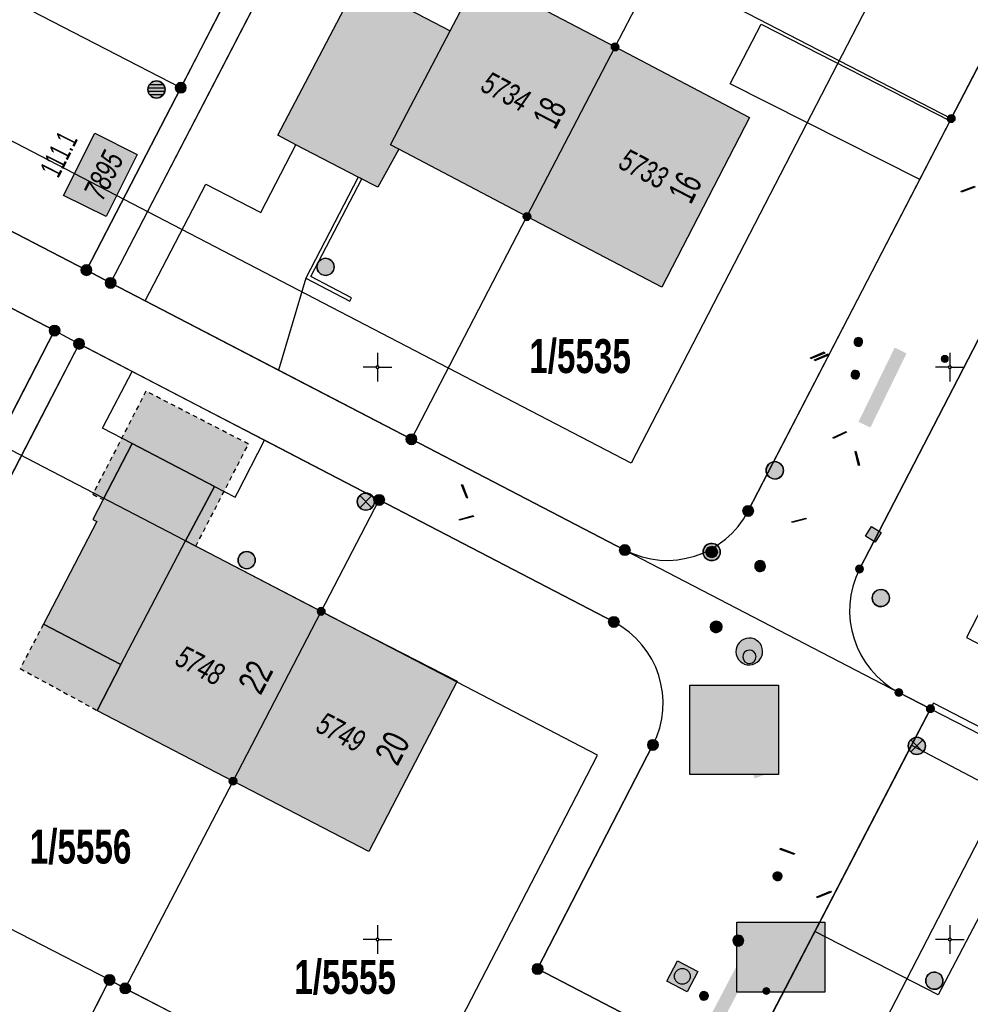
# Model space of a CAD drawing. Header units: metres. Extents: x 2695560 to 2696939, y 1260491 to 1262050.
# Tile 734 of 1005: x 2696535 to 2696577, y 1260997 to 1261040. Entities that reach past the tile are written whole.
import ezdxf

# ---------------------------------------------------------------- set-up
doc = ezdxf.new("R2010")
doc.units = ezdxf.units.M
doc.linetypes.add('AUSGEZOGEN', pattern=[0])
doc.linetypes.add('VERDECKT2_S2', pattern=[0.36, 0.2, -0.16])
for name, color, linetype in [('XR$1$AV_Flächen (EO)', 7, 'AUSGEZOGEN'), ('XR$1$AV_Gebäudeflächen (BB)', 7, 'AUSGEZOGEN'), ('XR$1$AV_Gebäudeflächen (EO)', 7, 'AUSGEZOGEN'), ('XR$1$AV_Grenzpunkte', 7, 'AUSGEZOGEN'), ('XR$1$AV_Grundstück-Nr.', 7, 'AUSGEZOGEN'), ('XR$1$AV_Haus-Nr.', 7, 'AUSGEZOGEN'), ('XR$1$AV_Koordinatennetzpunkte', 7, 'AUSGEZOGEN'), ('XR$1$AV_Linien (BB)', 7, 'AUSGEZOGEN'), ('XR$1$AV_Linien (EO)', 7, 'AUSGEZOGEN'), ('XR$1$AV_Versicherung-Nr.', 7, 'AUSGEZOGEN'), ('XR$1$AW_LK_Schachtdeckel', 24, 'AUSGEZOGEN'), ('XR$1$AW_LK_Zwischenpunkt', 24, 'AUSGEZOGEN'), ('XR$1$EW_LK_Knoten', 1, 'AUSGEZOGEN'), ('XR$1$FM_LK_SW_TRASSEKNOTEN', 94, 'AUSGEZOGEN'), ('XR$1$GA_LK_Absperrarmatur', 32, 'AUSGEZOGEN'), ('XR$1$GA_LK_Rohrleitungsteil', 32, 'AUSGEZOGEN'), ('XR$1$GA_LK_Siphon', 32, 'AUSGEZOGEN'), ('XR$1$Liegenschaftsgrenzen', 7, 'AUSGEZOGEN'), ('XR$1$PFAV', 255, 'AUSGEZOGEN'), ('XR$1$PFAW', 255, 'AUSGEZOGEN'), ('XR$1$PFEW', 255, 'AUSGEZOGEN'), ('XR$1$PFGA', 255, 'AUSGEZOGEN'), ('XR$1$PFWA', 255, 'AUSGEZOGEN'), ('XR$1$PFWFM', 255, 'AUSGEZOGEN'), ('XR$1$RAEW', 8, 'AUSGEZOGEN'), ('XR$1$RP_Abstandslinie', 7, 'AUSGEZOGEN'), ('XR$1$WA_LK_Absperrarmatur', 171, 'AUSGEZOGEN'), ('XR$1$WA_LK_Hydrant', 171, 'AUSGEZOGEN'), ('XR$1$WA_LK_Rohrleitungsteil', 171, 'AUSGEZOGEN')]:
    doc.layers.add(name, color=color, linetype=linetype)
doc.styles.add('ARIAL', font='arial.ttf')

# ---------------------------------------------------------------- blocks, each defined once
blk = doc.blocks.new('COMPLEXOBJECT_212')
at = {"layer": 'XR$1$AV_Linien (BB)', "color": 7, "linetype": 'AUSGEZOGEN', "transparency": 33554687}
blk.add_line((6571.05, 11016.18), (6577.824, 11029.282), dxfattribs=at)
blk.add_arc((6574.669, 11014.365), 4.048, 153.3684, 242.0284, dxfattribs=at)
blk = doc.blocks.new('COMPLEXOBJECT_621')
at = {"layer": 'XR$1$AV_Linien (BB)', "color": 7, "linetype": 'AUSGEZOGEN', "transparency": 33554687}
for points in [[(6560.32, 11013.87), (6550.07, 11019.2), (6545.056, 11021.808)], [(6556.82, 10988.65), (6560.96, 10996.65), (6556.99, 10998.71), (6562.03, 11008.5)]]:
    blk.add_lwpolyline(points, dxfattribs=at)
blk.add_arc((6558.469, 11010.323), 4.001, 332.89, 62.4366, dxfattribs=at)
blk = doc.blocks.new('COMPLEXOBJECT_732')
at = {"layer": 'XR$1$AV_Linien (BB)', "color": 7, "linetype": 'AUSGEZOGEN', "transparency": 33554687}
blk.add_line((6566.19, 11018.72), (6573.686, 11033.206), dxfattribs=at)
blk.add_arc((6562.64, 11020.561), 3.999, 242.6135, 332.5902, dxfattribs=at)
blk = doc.blocks.new('COMPLEXOBJECT_1255')
at = {"layer": 'XR$1$Liegenschaftsgrenzen', "color": 7, "linetype": 'AUSGEZOGEN', "transparency": 33554687}
blk.add_line((6550.07, 11019.2), (6560.32, 11013.87), dxfattribs=at)
blk.add_lwpolyline([(6562.03, 11008.5), (6556.99, 10998.71), (6560.96, 10996.65), (6556.82, 10988.65)], dxfattribs=at)
blk.add_arc((6558.469, 11010.323), 4.001, 332.89, 62.4366, dxfattribs=at)
blk = doc.blocks.new('COMPLEXOBJECT_1278')
at = {"layer": 'XR$1$Liegenschaftsgrenzen', "color": 7, "linetype": 'AUSGEZOGEN', "transparency": 33554687}
blk.add_line((6575.06, 11035.86), (6566.19, 11018.72), dxfattribs=at)
blk.add_arc((6562.64, 11020.561), 3.999, 242.6135, 332.5902, dxfattribs=at)
blk = doc.blocks.new('COMPLEXOBJECT_1397')
at = {"layer": 'XR$1$Liegenschaftsgrenzen', "color": 7, "linetype": 'AUSGEZOGEN', "transparency": 33554687}
blk.add_line((6578.49, 11030.57), (6571.05, 11016.18), dxfattribs=at)
blk.add_arc((6574.669, 11014.365), 4.048, 153.3684, 242.0284, dxfattribs=at)
blk = doc.blocks.new('BAV15')
at = {"layer": 'XR$1$PFAV', "transparency": 33554687}
blk.add_hatch(color=7, dxfattribs=at).paths.add_polyline_path([(0.5, 0), (0.49, 0.101), (0.459, 0.197), (0.41, 0.286), (0.344, 0.362), (0.264, 0.424), (0.174, 0.469), (0.076, 0.494), (-0.025, 0.499), (-0.125, 0.484), (-0.22, 0.449), (-0.306, 0.395), (-0.379, 0.326), (-0.437, 0.243), (-0.477, 0.15), (-0.497, 0.051), (-0.497, -0.051), (-0.477, -0.15), (-0.437, -0.243), (-0.379, -0.326), (-0.306, -0.395), (-0.22, -0.449), (-0.125, -0.484), (-0.025, -0.499), (0.076, -0.494), (0.174, -0.469), (0.264, -0.424), (0.344, -0.362), (0.41, -0.286), (0.459, -0.197), (0.49, -0.101)])
at = {"color": 7, "transparency": 33554687}
for start, end in [(90, 270), (270, 90)]:
    blk.add_arc((0, 0), 0.5, start, end, dxfattribs=at)
at = {"layer": 'XR$1$PFAV', "transparency": 33554687}
blk.add_circle((0, 0), 0.5, dxfattribs=at)
blk = doc.blocks.new('BAV2041')
at = {"color": 7, "transparency": 33554687}
for p, q in [((0, 0.5), (0, 0.05)), ((-0.05, 0), (-0.5, 0)), ((0.05, 0), (0.5, 0)), ((0, -0.05), (0, -0.5))]:
    blk.add_line(p, q, dxfattribs=at)
blk.add_circle((0, 0), 0.05, dxfattribs=at)
for start, end in [(90, 270), (270, 90)]:
    blk.add_arc((0, 0), 0.05, start, end, dxfattribs=at)
blk = doc.blocks.new('BAW2092')
at = {"true_color": 0x000000, "transparency": 33554687}
blk.add_hatch(color=18, dxfattribs=at).paths.add_polyline_path([(-0.03, 0.5), (-0.03, -0.5), (0.03, -0.5), (0.03, 0.5)])
at = {"transparency": 33554687}
blk.add_lwpolyline([(-0.03, 0.5), (0.03, 0.5), (0.03, -0.5), (-0.03, -0.5), (-0.03, 0.5)], close=True, dxfattribs=at)
blk = doc.blocks.new('BAW2087')
at = {"lineweight": 25, "true_color": 0x000000, "transparency": 33554687}
h = blk.add_hatch(color=18, dxfattribs=at)
h.paths.add_polyline_path([(-0.5, 0.5), (-0.5, -0.5), (0.5, -0.5), (0.5, 0.5)])
h.paths.add_polyline_path([(0.337, -0.069), (0.316, -0.136), (0.282, -0.196), (0.237, -0.249), (0.182, -0.292), (0.119, -0.322), (0.052, -0.34), (-0.017, -0.343), (-0.086, -0.333), (-0.151, -0.309), (-0.21, -0.272), (-0.261, -0.224), (-0.301, -0.167), (-0.328, -0.103), (-0.342, -0.035), (-0.342, 0.035), (-0.328, 0.103), (-0.301, 0.167), (-0.261, 0.224), (-0.21, 0.272), (-0.151, 0.309), (-0.086, 0.333), (-0.017, 0.343), (0.052, 0.34), (0.119, 0.322), (0.182, 0.292), (0.237, 0.249), (0.282, 0.196), (0.316, 0.136), (0.337, 0.069), (0.344, 0)], flags=16)
at = {"layer": 'XR$1$PFAW', "lineweight": 25, "transparency": 33554687}
blk.add_hatch(color=7, dxfattribs=at).paths.add_polyline_path([(0.344, 0), (0.337, 0.069), (0.316, 0.136), (0.282, 0.196), (0.237, 0.249), (0.182, 0.292), (0.119, 0.322), (0.052, 0.34), (-0.017, 0.343), (-0.086, 0.333), (-0.151, 0.309), (-0.21, 0.272), (-0.261, 0.224), (-0.301, 0.167), (-0.328, 0.103), (-0.342, 0.035), (-0.342, -0.035), (-0.328, -0.103), (-0.301, -0.167), (-0.261, -0.224), (-0.21, -0.272), (-0.151, -0.309), (-0.086, -0.333), (-0.017, -0.343), (0.052, -0.34), (0.119, -0.322), (0.182, -0.292), (0.237, -0.249), (0.282, -0.196), (0.316, -0.136), (0.337, -0.069)])
at = {"lineweight": 25, "transparency": 33554687}
for p, q in [((-0.5, 0.5, 0.993), (0.5, 0.5, 0.993)), ((-0.5, -0.5, 0.993), (-0.5, 0.5, 0.993)), ((0.5, 0.5, 0.993), (0.5, -0.5, 0.993)), ((0.5, -0.5, 0.993), (-0.5, -0.5, 0.993))]:
    blk.add_line(p, q, dxfattribs=at)
blk.add_circle((0, 0), 0.344, dxfattribs=at)
at = {"layer": 'XR$1$PFAW', "lineweight": 25, "transparency": 33554687}
blk.add_line((-0.5, 0.5), (0.5, 0.5), dxfattribs=at)
at = {"layer": 'XR$1$PFAW', "color": 31, "lineweight": 25, "transparency": 33554687}
for p, q in [((-0.5, -0.5), (-0.5, 0.5)), ((0.5, 0.5), (0.5, -0.5)), ((0.5, -0.5), (-0.5, -0.5))]:
    blk.add_line(p, q, dxfattribs=at)
at = {"layer": 'XR$1$PFAW', "lineweight": 25, "transparency": 33554687}
blk.add_circle((0, 0), 0.344, dxfattribs=at)
blk = doc.blocks.new('BAW2082')
at = {"layer": 'XR$1$PFAW', "transparency": 33554687}
blk.add_hatch(color=7, dxfattribs=at).paths.add_polyline_path([(0.509, -0.003), (0.499, 0.098), (0.469, 0.194), (0.42, 0.283), (0.354, 0.359), (0.274, 0.421), (0.183, 0.466), (0.085, 0.491), (-0.016, 0.496), (-0.116, 0.481), (-0.211, 0.446), (-0.297, 0.392), (-0.37, 0.323), (-0.428, 0.24), (-0.468, 0.147), (-0.488, 0.047), (-0.488, -0.054), (-0.468, -0.153), (-0.428, -0.246), (-0.37, -0.329), (-0.297, -0.398), (-0.211, -0.452), (-0.116, -0.487), (-0.016, -0.502), (0.085, -0.497), (0.183, -0.472), (0.274, -0.427), (0.354, -0.366), (0.42, -0.289), (0.469, -0.2), (0.499, -0.104)])
at = {"transparency": 33554687}
for start, end in [(91.19481, 268.80519), (268.80519, 91.19481)]:
    blk.add_arc((0.01, 0), 0.5, start, end, dxfattribs=at)
at = {"layer": 'XR$1$PFAW', "transparency": 33554687}
blk.add_circle((0.009, -0.003), 0.5, dxfattribs=at)
blk = doc.blocks.new('BAW2089')
at = {"layer": 'XR$1$PFAW', "transparency": 33554687}
blk.add_hatch(color=7, dxfattribs=at).paths.add_polyline_path([(-0.5, 0.5), (-0.5, -0.5), (0.5, -0.5), (0.5, 0.5)])
at = {"transparency": 33554687}
blk.add_lwpolyline([(-0.5, 0.5), (0.5, 0.5), (0.5, -0.5), (-0.5, -0.5), (-0.5, 0.5)], close=True, dxfattribs=at)
at = {"layer": 'XR$1$PFAW', "transparency": 33554687}
blk.add_lwpolyline([(-0.5, 0.5), (0.5, 0.5), (0.5, -0.5), (-0.5, -0.5), (-0.5, 0.5)], close=True, dxfattribs=at)
blk = doc.blocks.new('BAW2088')
at = {"layer": 'XR$1$PFAW', "transparency": 33554687}
blk.add_hatch(color=253, dxfattribs=at).paths.add_polyline_path([(0.51, 0), (0.5, 0.101), (0.47, 0.197), (0.421, 0.286), (0.355, 0.362), (0.275, 0.424), (0.184, 0.469), (0.086, 0.494), (-0.015, 0.499), (-0.115, 0.484), (-0.21, 0.449), (-0.296, 0.395), (-0.369, 0.326), (-0.427, 0.243), (-0.467, 0.15), (-0.487, 0.051), (-0.487, -0.051), (-0.467, -0.15), (-0.427, -0.243), (-0.369, -0.326), (-0.296, -0.395), (-0.21, -0.449), (-0.115, -0.484), (-0.015, -0.499), (0.086, -0.494), (0.184, -0.469), (0.275, -0.424), (0.355, -0.362), (0.421, -0.286), (0.47, -0.197), (0.5, -0.101)])
at = {"transparency": 33554687}
for start, end in [(91.1948, 268.8052), (268.8052, 91.1948)]:
    blk.add_arc((0.01, 0), 0.5, start, end, dxfattribs=at)
at = {"layer": 'XR$1$PFAW', "transparency": 33554687}
blk.add_circle((0.01, 0), 0.5, dxfattribs=at)
blk = doc.blocks.new('BAW2084')
at = {"layer": 'XR$1$PFAW', "transparency": 33554687}
h = blk.add_hatch(color=7, dxfattribs=at)
h.paths.add_polyline_path([(0.237, 0.6), (0.176, 0.597), (0.116, 0.588), (0.057, 0.572), (0, 0.551), (-0.054, 0.525), (-0.106, 0.492), (-0.154, 0.455), (-0.198, 0.413), (-0.238, 0.367), (-0.272, 0.317), (-0.302, 0.264), (-0.326, 0.208), (-0.344, 0.15), (-0.356, 0.091), (-0.363, 0.03), (-0.363, -0.03), (-0.356, -0.091), (-0.344, -0.15), (-0.326, -0.208), (-0.302, -0.264), (-0.272, -0.317), (-0.238, -0.367), (-0.198, -0.413), (-0.154, -0.455), (-0.106, -0.492), (-0.054, -0.525), (0, -0.551), (0.057, -0.572), (0.116, -0.588), (0.176, -0.597), (0.237, -0.6), (0.297, -0.597), (0.357, -0.588), (0.416, -0.572), (0.473, -0.551), (0.528, -0.525), (0.579, -0.492), (0.628, -0.455), (0.672, -0.413), (0.711, -0.367), (0.746, -0.317), (0.775, -0.264), (0.799, -0.208), (0.818, -0.15), (0.83, -0.091), (0.836, -0.03), (0.836, 0.03), (0.83, 0.091), (0.818, 0.15), (0.799, 0.208), (0.775, 0.264), (0.746, 0.317), (0.711, 0.367), (0.672, 0.413), (0.628, 0.455), (0.579, 0.492), (0.528, 0.525), (0.473, 0.551), (0.416, 0.572), (0.357, 0.588), (0.297, 0.597)])
h.paths.add_polyline_path([(0.03, -0.298), (0, -0.3), (-0.03, -0.298), (-0.06, -0.294), (-0.09, -0.286), (-0.118, -0.276), (-0.146, -0.262), (-0.171, -0.246), (-0.195, -0.228), (-0.217, -0.207), (-0.237, -0.184), (-0.255, -0.159), (-0.269, -0.132), (-0.281, -0.104), (-0.29, -0.075), (-0.297, -0.045), (-0.3, -0.015), (-0.3, 0.015), (-0.297, 0.045), (-0.29, 0.075), (-0.281, 0.104), (-0.269, 0.132), (-0.255, 0.159), (-0.237, 0.184), (-0.217, 0.207), (-0.195, 0.228), (-0.171, 0.246), (-0.146, 0.262), (-0.118, 0.276), (-0.09, 0.286), (-0.06, 0.294), (-0.03, 0.298), (0, 0.3), (0.03, 0.298), (0.06, 0.294), (0.09, 0.286), (0.118, 0.276), (0.146, 0.262), (0.171, 0.246), (0.195, 0.228), (0.217, 0.207), (0.237, 0.184), (0.255, 0.159), (0.269, 0.132), (0.281, 0.104), (0.29, 0.075), (0.297, 0.045), (0.3, 0.015), (0.3, -0.015), (0.297, -0.045), (0.29, -0.075), (0.281, -0.104), (0.269, -0.132), (0.255, -0.159), (0.237, -0.184), (0.217, -0.207), (0.195, -0.228), (0.171, -0.246), (0.146, -0.262), (0.118, -0.276), (0.09, -0.286), (0.06, -0.294)], flags=16)
blk.add_hatch(color=7, dxfattribs=at).paths.add_polyline_path([(0, 0.3), (-0.03, 0.298), (-0.06, 0.294), (-0.09, 0.286), (-0.118, 0.276), (-0.146, 0.262), (-0.171, 0.246), (-0.195, 0.228), (-0.217, 0.207), (-0.237, 0.184), (-0.255, 0.159), (-0.269, 0.132), (-0.281, 0.104), (-0.29, 0.075), (-0.297, 0.045), (-0.3, 0.015), (-0.3, -0.015), (-0.297, -0.045), (-0.29, -0.075), (-0.281, -0.104), (-0.269, -0.132), (-0.255, -0.159), (-0.237, -0.184), (-0.217, -0.207), (-0.195, -0.228), (-0.171, -0.246), (-0.146, -0.262), (-0.118, -0.276), (-0.09, -0.286), (-0.06, -0.294), (-0.03, -0.298), (0, -0.3), (0.03, -0.298), (0.06, -0.294), (0.09, -0.286), (0.118, -0.276), (0.146, -0.262), (0.171, -0.246), (0.195, -0.228), (0.217, -0.207), (0.237, -0.184), (0.255, -0.159), (0.269, -0.132), (0.281, -0.104), (0.29, -0.075), (0.297, -0.045), (0.3, -0.015), (0.3, 0.015), (0.297, 0.045), (0.29, 0.075), (0.281, 0.104), (0.269, 0.132), (0.255, 0.159), (0.237, 0.184), (0.217, 0.207), (0.195, 0.228), (0.171, 0.246), (0.146, 0.262), (0.118, 0.276), (0.09, 0.286), (0.06, 0.294), (0.03, 0.298)])
at = {"transparency": 33554687}
for centre, radius, start, end in [((0.237, 0), 0.6, 90, 270), ((0.237, 0), 0.6, 270, 90), ((0, 0), 0.3, 90, 270), ((0, 0), 0.3, 270, 90)]:
    blk.add_arc(centre, radius, start, end, dxfattribs=at)
blk = doc.blocks.new('BWA2013')
at = {"true_color": 0x000000, "transparency": 33554687}
blk.add_hatch(color=18, dxfattribs=at).paths.add_polyline_path([(-0.291, -0.409), (0.352, 0.357), (0.291, 0.409), (-0.352, -0.357)])
at = {"transparency": 33554687}
blk.add_lwpolyline([(-0.291, -0.409), (-0.352, -0.357), (0.291, 0.409), (0.352, 0.357), (-0.291, -0.409)], close=True, dxfattribs=at)
blk = doc.blocks.new('BWA2009')
at = {"true_color": 0x000000, "transparency": 33554687}
blk.add_hatch(color=18, dxfattribs=at).paths.add_polyline_path([(0.333, 0), (0.327, 0.067), (0.306, 0.131), (0.274, 0.19), (0.23, 0.242), (0.176, 0.283), (0.116, 0.313), (0.05, 0.329), (-0.017, 0.333), (-0.084, 0.323), (-0.147, 0.299), (-0.204, 0.264), (-0.253, 0.217), (-0.291, 0.162), (-0.318, 0.1), (-0.332, 0.034), (-0.332, -0.034), (-0.318, -0.1), (-0.291, -0.162), (-0.253, -0.217), (-0.204, -0.264), (-0.147, -0.299), (-0.084, -0.323), (-0.017, -0.333), (0.05, -0.329), (0.116, -0.313), (0.176, -0.283), (0.23, -0.242), (0.274, -0.19), (0.306, -0.131), (0.327, -0.067)])
at = {"layer": 'XR$1$PFWA', "transparency": 33554687}
blk.add_hatch(color=7, dxfattribs=at).paths.add_polyline_path([(0.5, 0), (0.49, 0.101), (0.459, 0.197), (0.41, 0.286), (0.344, 0.362), (0.264, 0.424), (0.174, 0.469), (0.076, 0.494), (-0.025, 0.499), (-0.125, 0.484), (-0.22, 0.449), (-0.306, 0.395), (-0.379, 0.326), (-0.437, 0.243), (-0.477, 0.15), (-0.497, 0.051), (-0.497, -0.051), (-0.477, -0.15), (-0.437, -0.243), (-0.379, -0.326), (-0.306, -0.395), (-0.22, -0.449), (-0.125, -0.484), (-0.025, -0.499), (0.076, -0.494), (0.174, -0.469), (0.264, -0.424), (0.344, -0.362), (0.41, -0.286), (0.459, -0.197), (0.49, -0.101)])
at = {"transparency": 33554687}
blk.add_circle((0, 0), 0.333, dxfattribs=at)
for start, end in [(90, 180), (180, 270), (0, 90), (270, 0)]:
    blk.add_arc((0, 0), 0.5, start, end, dxfattribs=at)
at = {"layer": 'XR$1$PFWA', "transparency": 33554687}
blk.add_circle((0, 0), 0.5, dxfattribs=at)
blk = doc.blocks.new('BWA965')
at = {"layer": 'XR$1$PFWA', "transparency": 33554687}
blk.add_hatch(color=7, dxfattribs=at).paths.add_polyline_path([(0, 0.5), (-0.051, 0.497), (-0.101, 0.49), (-0.15, 0.477), (-0.197, 0.459), (-0.243, 0.437), (-0.286, 0.41), (-0.326, 0.379), (-0.362, 0.344), (-0.395, 0.306), (-0.424, 0.264), (-0.449, 0.22), (-0.469, 0.174), (-0.484, 0.125), (-0.494, 0.076), (-0.499, 0.025), (-0.499, -0.025), (-0.494, -0.076), (-0.484, -0.125), (-0.469, -0.174), (-0.449, -0.22), (-0.424, -0.264), (-0.395, -0.306), (-0.362, -0.344), (-0.326, -0.379), (-0.286, -0.41), (-0.243, -0.437), (-0.197, -0.459), (-0.15, -0.477), (-0.101, -0.49), (-0.051, -0.497), (0, -0.5), (0.051, -0.497), (0.101, -0.49), (0.15, -0.477), (0.197, -0.459), (0.243, -0.437), (0.286, -0.41), (0.326, -0.379), (0.362, -0.344), (0.395, -0.306), (0.424, -0.264), (0.449, -0.22), (0.469, -0.174), (0.484, -0.125), (0.494, -0.076), (0.499, -0.025), (0.499, 0.025), (0.494, 0.076), (0.484, 0.125), (0.469, 0.174), (0.449, 0.22), (0.424, 0.264), (0.395, 0.306), (0.362, 0.344), (0.326, 0.379), (0.286, 0.41), (0.243, 0.437), (0.197, 0.459), (0.15, 0.477), (0.101, 0.49), (0.051, 0.497)])
at = {"transparency": 33554687}
blk.add_line((0, 0.5), (0, -0.5), dxfattribs=at)
for start, end in [(90, 270), (270, 90)]:
    blk.add_arc((0, 0), 0.5, start, end, dxfattribs=at)
blk = doc.blocks.new('BWA2012')
at = {"layer": 'XR$1$PFWA', "transparency": 33554687}
blk.add_hatch(color=7, dxfattribs=at).paths.add_polyline_path([(0.5, 0), (0.49, 0.1), (0.46, 0.2), (0.41, 0.29), (0.34, 0.36), (0.26, 0.42), (0.17, 0.47), (0.08, 0.49), (-0.03, 0.5), (-0.13, 0.48), (-0.22, 0.45), (-0.31, 0.4), (-0.38, 0.33), (-0.44, 0.24), (-0.48, 0.15), (-0.5, 0.05), (-0.5, -0.05), (-0.48, -0.15), (-0.44, -0.24), (-0.38, -0.33), (-0.31, -0.4), (-0.22, -0.45), (-0.13, -0.48), (-0.03, -0.5), (0.08, -0.49), (0.17, -0.47), (0.26, -0.42), (0.34, -0.36), (0.41, -0.29), (0.46, -0.2), (0.49, -0.1)])
at = {"transparency": 33554687}
blk.add_line((0.35, 0.35), (-0.35, -0.35), dxfattribs=at)
for start, end in [(45, 225), (225, 45)]:
    blk.add_arc((0, 0), 0.5, start, end, dxfattribs=at)
at = {"layer": 'XR$1$PFWA', "transparency": 33554687}
blk.add_circle((0, 0), 0.5, dxfattribs=at)
blk = doc.blocks.new('BGA2013')
at = {"transparency": 33554687}
blk.add_hatch(color=36, dxfattribs=at).paths.add_polyline_path([(-0.291, -0.409), (0.352, 0.357), (0.291, 0.409), (-0.352, -0.357)])
at = {"color": 32, "transparency": 33554687}
blk.add_lwpolyline([(-0.291, -0.409), (-0.352, -0.357), (0.291, 0.409), (0.352, 0.357), (-0.291, -0.409)], close=True, dxfattribs=at)
blk = doc.blocks.new('BGA15')
at = {"layer": 'XR$1$PFGA', "transparency": 33554687}
blk.add_hatch(color=7, dxfattribs=at).paths.add_polyline_path([(0.5, 0), (0.49, 0.101), (0.459, 0.197), (0.41, 0.286), (0.344, 0.362), (0.264, 0.424), (0.174, 0.469), (0.076, 0.494), (-0.025, 0.499), (-0.125, 0.484), (-0.22, 0.449), (-0.306, 0.395), (-0.379, 0.326), (-0.437, 0.243), (-0.477, 0.15), (-0.497, 0.051), (-0.497, -0.051), (-0.477, -0.15), (-0.437, -0.243), (-0.379, -0.326), (-0.306, -0.395), (-0.22, -0.449), (-0.125, -0.484), (-0.025, -0.499), (0.076, -0.494), (0.174, -0.469), (0.264, -0.424), (0.344, -0.362), (0.41, -0.286), (0.459, -0.197), (0.49, -0.101)])
at = {"color": 32, "transparency": 33554687}
for start, end in [(91.19481, 268.80519), (268.80519, 91.19481)]:
    blk.add_arc((0, 0), 0.5, start, end, dxfattribs=at)
at = {"layer": 'XR$1$PFGA', "transparency": 33554687}
blk.add_circle((0, 0), 0.5, dxfattribs=at)
blk = doc.blocks.new('BGA2012')
at = {"layer": 'XR$1$PFGA', "transparency": 33554687}
blk.add_hatch(color=7, dxfattribs=at).paths.add_polyline_path([(0.35, -0.35), (0.42, -0.28), (0.46, -0.19), (0.49, -0.09), (0.5, 0.01), (0.49, 0.11), (0.45, 0.21), (0.4, 0.3), (0.34, 0.37), (0.25, 0.43), (0.16, 0.47), (0.06, 0.5), (-0.04, 0.5), (-0.14, 0.48), (-0.23, 0.44), (-0.32, 0.39), (-0.39, 0.32), (-0.44, 0.23), (-0.48, 0.14), (-0.5, 0.04), (-0.5, -0.06), (-0.47, -0.16), (-0.43, -0.25), (-0.37, -0.34), (-0.3, -0.4), (-0.21, -0.45), (-0.11, -0.49), (-0.01, -0.5), (0.09, -0.49), (0.19, -0.46), (0.28, -0.42)])
at = {"color": 32, "transparency": 33554687}
blk.add_line((0.35, 0.35), (-0.35, -0.35), dxfattribs=at)
for start, end in [(45, 225), (225, 45)]:
    blk.add_arc((0, 0), 0.5, start, end, dxfattribs=at)
blk = doc.blocks.new('BEW957')
at = {"layer": 'XR$1$RAEW', "transparency": 33554687}
blk.add_hatch(color=1, dxfattribs=at).paths.add_polyline_path([(-0.5, 0), (-0.5, -0.05), (-0.49, -0.1), (-0.48, -0.15), (-0.46, -0.2), (-0.44, -0.24), (-0.41, -0.29), (-0.38, -0.33), (-0.34, -0.36), (-0.31, -0.4), (-0.26, -0.42), (-0.22, -0.45), (-0.17, -0.47), (-0.13, -0.48), (-0.08, -0.49), (-0.03, -0.5), (0.03, -0.5), (0.08, -0.49), (0.13, -0.48), (0.17, -0.47), (0.22, -0.45), (0.26, -0.42), (0.31, -0.4), (0.34, -0.36), (0.38, -0.33), (0.41, -0.29), (0.44, -0.24), (0.46, -0.2), (0.48, -0.15), (0.49, -0.1), (0.5, -0.05), (0.5, 0), (0.5, 0.05), (0.49, 0.1), (0.48, 0.15), (0.46, 0.2), (0.44, 0.24), (0.41, 0.29), (0.38, 0.33), (0.34, 0.36), (0.31, 0.4), (0.26, 0.42), (0.22, 0.45), (0.17, 0.47), (0.13, 0.48), (0.08, 0.49), (0.03, 0.5), (-0.03, 0.5), (-0.08, 0.49), (-0.13, 0.48), (-0.17, 0.47), (-0.22, 0.45), (-0.26, 0.42), (-0.31, 0.4), (-0.34, 0.36), (-0.38, 0.33), (-0.41, 0.29), (-0.44, 0.24), (-0.46, 0.2), (-0.48, 0.15), (-0.49, 0.1), (-0.5, 0.05)])
at = {"color": 1, "transparency": 33554687}
for start, end in [(90, 180), (180, 270), (0, 90), (270, 0)]:
    blk.add_arc((0, 0), 0.5, start, end, dxfattribs=at)
at = {"layer": 'XR$1$RAEW', "color": 1, "transparency": 33554687}
blk.add_circle((0, 0), 0.5, dxfattribs=at)
blk = doc.blocks.new('BEWLP2549_S')
at = {"layer": 'XR$1$PFEW', "transparency": 33554687}
blk.add_hatch(color=7, dxfattribs=at).paths.add_polyline_path([(0.5, 0), (0.49, 0.101), (0.459, 0.197), (0.41, 0.286), (0.344, 0.362), (0.264, 0.424), (0.174, 0.469), (0.076, 0.494), (-0.025, 0.499), (-0.125, 0.484), (-0.22, 0.449), (-0.306, 0.395), (-0.379, 0.326), (-0.437, 0.243), (-0.477, 0.15), (-0.497, 0.051), (-0.497, -0.051), (-0.477, -0.15), (-0.437, -0.243), (-0.379, -0.326), (-0.306, -0.395), (-0.22, -0.449), (-0.125, -0.484), (-0.025, -0.499), (0.076, -0.494), (0.174, -0.469), (0.264, -0.424), (0.344, -0.362), (0.41, -0.286), (0.459, -0.197), (0.49, -0.101)])
at = {"color": 1, "transparency": 33554687}
for p, q in [((0.354, -0.354), (-0.354, 0.354)), ((-0.354, -0.354), (0.354, 0.354))]:
    blk.add_line(p, q, dxfattribs=at)
for start, end in [(91.38095, 268.61905), (268.61905, 91.38095)]:
    blk.add_arc((0, 0), 0.5, start, end, dxfattribs=at)
at = {"layer": 'XR$1$PFEW', "transparency": 33554687}
blk.add_circle((0, 0), 0.5, dxfattribs=at)
blk = doc.blocks.new('BWFM6')
at = {"layer": 'XR$1$PFWFM', "transparency": 33554687}
blk.add_hatch(color=7, dxfattribs=at).paths.add_polyline_path([(0.5, 0), (0.49, 0.101), (0.459, 0.197), (0.41, 0.286), (0.344, 0.362), (0.264, 0.424), (0.174, 0.469), (0.076, 0.494), (-0.025, 0.499), (-0.125, 0.484), (-0.22, 0.449), (-0.306, 0.395), (-0.379, 0.326), (-0.437, 0.243), (-0.477, 0.15), (-0.497, 0.051), (-0.497, -0.051), (-0.477, -0.15), (-0.437, -0.243), (-0.379, -0.326), (-0.306, -0.395), (-0.22, -0.449), (-0.125, -0.484), (-0.025, -0.499), (0.076, -0.494), (0.174, -0.469), (0.264, -0.424), (0.344, -0.362), (0.41, -0.286), (0.459, -0.197), (0.49, -0.101)])
at = {"color": 94, "transparency": 33554687}
for p, q in [((-0.484, 0.1), (0.486, 0.1)), ((-0.4, 0.3), (0.4, 0.3)), ((-0.487, -0.1), (0.487, -0.1)), ((-0.4, -0.3), (0.4, -0.3))]:
    blk.add_line(p, q, dxfattribs=at)
for start, end in [(90, 270), (270, 90)]:
    blk.add_arc((0, 0), 0.5, start, end, dxfattribs=at)
at = {"layer": 'XR$1$PFWFM', "transparency": 33554687}
blk.add_circle((0, 0, 0.993), 0.5, dxfattribs=at)

msp = doc.modelspace()

# ---------------------------------------------------------------- hatches: boundary and pattern name
at = {"transparency": 33554687}
for points in [[(2696571.979, 1261022.425), (2696572.497, 1261022.172), (2696574.077, 1261025.413), (2696573.559, 1261025.665)], [(2696564.606, 1261010.924), (2696564.606, 1261007.023), (2696568.477, 1261007.023), (2696568.477, 1261010.924)], [(2696566.495, 1261009.58), (2696565.961, 1261009.394), (2696566.351, 1261008.275), (2696566.885, 1261008.462)], [(2696567.581, 1261008.16), (2696567.044, 1261007.971), (2696567.441, 1261006.846), (2696567.978, 1261007.035)], [(2696566.669, 1261000.561), (2696566.669, 1260997.506), (2696570.502, 1260997.506), (2696570.502, 1261000.561)], [(2696564.965, 1260995.427), (2696565.476, 1260995.159), (2696567.347, 1260998.731), (2696566.836, 1260998.999)]]:
    msp.add_hatch(color=7, dxfattribs=at).paths.add_polyline_path(points)
at = {"layer": 'XR$1$AV_Gebäudeflächen (BB)', "true_color": 0xd2d2d2, "transparency": 33554687}
for points in [[(2696557.497, 1261031.387), (2696561.344, 1261038.801), (2696555.407, 1261041.915), (2696554.139, 1261039.498), (2696550.111, 1261041.61), (2696546.614, 1261034.94), (2696547.407, 1261034.528), (2696550.128, 1261033.114), (2696550.981, 1261032.671), (2696551.895, 1261034.334)], [(2696561.344, 1261038.801), (2696557.497, 1261031.387), (2696563.39, 1261028.305), (2696567.224, 1261035.724)], [(2696537.249, 1261032.315), (2696539.117, 1261031.39), (2696540.471, 1261034.101), (2696538.613, 1261035.029)], [(2696544.657, 1261006.728), (2696548.511, 1261014.143), (2696542.578, 1261017.229), (2696543.849, 1261019.602), (2696540.247, 1261021.469), (2696538.536, 1261018.16), (2696538.713, 1261018.068), (2696536.371, 1261013.578), (2696539.758, 1261011.817), (2696538.718, 1261009.816)], [(2696548.511, 1261014.143), (2696544.657, 1261006.728), (2696550.584, 1261003.647), (2696554.453, 1261011.09)]]:
    msp.add_hatch(color=254, dxfattribs=at).paths.add_polyline_path(points)
at = {"layer": 'XR$1$AV_Gebäudeflächen (EO)', "true_color": 0xebebeb, "transparency": 33554687}
for points in [[(2696538.983, 1261019.024), (2696540.247, 1261021.469), (2696543.849, 1261019.602), (2696542.578, 1261017.229), (2696543.031, 1261016.994), (2696545.332, 1261021.453), (2696540.852, 1261023.765), (2696538.527, 1261019.26)], [(2696538.718, 1261009.816), (2696539.758, 1261011.817), (2696536.371, 1261013.578), (2696535.356, 1261011.643)]]:
    msp.add_hatch(color=7, dxfattribs=at).paths.add_polyline_path(points)

# ---------------------------------------------------------------- linework, layer by layer
at = {"color": 24, "lineweight": -3, "transparency": 33554687}
for points in [[(2696564.606, 1261010.924), (2696568.477, 1261010.924), (2696568.477, 1261007.023), (2696564.606, 1261007.023), (2696564.606, 1261010.924)], [(2696566.669, 1261000.561), (2696570.502, 1261000.561), (2696570.502, 1260997.506), (2696566.669, 1260997.506), (2696566.669, 1261000.561)]]:
    msp.add_lwpolyline(points, close=True, dxfattribs=at)
at = {"layer": 'XR$1$AV_Flächen (EO)', "color": 7, "linetype": 'AUSGEZOGEN', "transparency": 33554687}
msp.add_lwpolyline([(2696550.128, 1261033.114), (2696547.832, 1261028.695), (2696549.758, 1261027.695), (2696549.836, 1261027.845), (2696548.061, 1261028.767), (2696550.279, 1261033.036), (2696550.128, 1261033.114)], close=True, dxfattribs=at)
at = {"layer": 'XR$1$AV_Flächen (EO)', "color": 7, "linetype": 'VERDECKT2_S2', "transparency": 33554687}
for points in [[(2696543.031, 1261016.994), (2696545.332, 1261021.453), (2696540.852, 1261023.765), (2696538.527, 1261019.26), (2696538.983, 1261019.024)], [(2696536.371, 1261013.578), (2696535.356, 1261011.643), (2696538.718, 1261009.816)]]:
    msp.add_lwpolyline(points, dxfattribs=at)
at = {"layer": 'XR$1$AV_Flächen (EO)', "color": 7, "linetype": 'AUSGEZOGEN', "transparency": 33554687}
for points in [[(2696538.983, 1261019.024), (2696540.247, 1261021.469), (2696543.849, 1261019.602), (2696542.578, 1261017.229), (2696543.031, 1261016.994)], [(2696538.718, 1261009.816), (2696539.758, 1261011.817), (2696536.371, 1261013.578)]]:
    msp.add_lwpolyline(points, dxfattribs=at)
at = {"layer": 'XR$1$AV_Linien (BB)', "color": 7, "linetype": 'AUSGEZOGEN', "transparency": 33554687}
for p, q in [((2696557.497, 1261031.387), (2696561.344, 1261038.801)), ((2696574.656, 1261033.016), (2696575.98, 1261035.574)), ((2696550.128, 1261033.114), (2696547.407, 1261034.528)), ((2696538.25, 1261029.05), (2696539.31, 1261028.49)), ((2696539.31, 1261028.49), (2696540.818, 1261027.706)), ((2696540.818, 1261027.706), (2696546.638, 1261024.681)), ((2696536.86, 1261026.41), (2696537.93, 1261025.83)), ((2696537.93, 1261025.83), (2696536.103, 1261022.291)), ((2696540.244, 1261024.626), (2696537.93, 1261025.83)), ((2696543.475, 1261022.945), (2696540.244, 1261024.626)), ((2696546.026, 1261021.618), (2696543.475, 1261022.945)), ((2696543.849, 1261019.602), (2696540.247, 1261021.469)), ((2696544.657, 1261006.728), (2696548.511, 1261014.143)), ((2696575.12, 1261009.89), (2696573.74, 1261010.6)), ((2696574.293, 1261008.297), (2696575.12, 1261009.89)), ((2696570.072, 1261000.16), (2696574.293, 1261008.297)), ((2696568.068, 1260996.297), (2696570.072, 1261000.16))]:
    msp.add_line(p, q, dxfattribs=at)
for points in [[(2696538.25, 1261029.05), (2696542.37, 1261037.02), (2696544.76, 1261041.65), (2696547.16, 1261046.29), (2696551.23, 1261054.17), (2696556.53, 1261064.4), (2696557.59, 1261063.85), (2696550, 1261049.16), (2696539.31, 1261028.49)], [(2696511.69, 1261046.23), (2696512.97, 1261042.19), (2696538.25, 1261029.05)], [(2696575.98, 1261035.574), (2696576.03, 1261035.67), (2696581.365, 1261045.968)], [(2696547.407, 1261034.528), (2696546.614, 1261034.94), (2696550.111, 1261041.61), (2696554.139, 1261039.498), (2696555.407, 1261041.915), (2696561.344, 1261038.801)], [(2696574.656, 1261033.016), (2696566.377, 1261037.194), (2696567.723, 1261039.799), (2696575.98, 1261035.574)], [(2696536.86, 1261026.41), (2696511.59, 1261039.53), (2696510.406, 1261039.142)], [(2696561.344, 1261038.801), (2696567.224, 1261035.724), (2696563.39, 1261028.305), (2696557.497, 1261031.387)], [(2696540.818, 1261027.706), (2696543.47, 1261032.808), (2696545.866, 1261031.563), (2696547.407, 1261034.528)], [(2696557.497, 1261031.387), (2696551.895, 1261034.334), (2696550.981, 1261032.671), (2696550.128, 1261033.114)], [(2696550.128, 1261033.114), (2696547.832, 1261028.695), (2696546.638, 1261024.681)], [(2696536.103, 1261022.291), (2696526.88, 1261004.42), (2696518.62, 1260988.41), (2696517.56, 1260988.99), (2696519.94, 1260993.61), (2696522.33, 1260998.24), (2696524.71, 1261002.86), (2696527.1, 1261007.49), (2696529.48, 1261012.11), (2696531.87, 1261016.73), (2696536.86, 1261026.41)], [(2696540.247, 1261021.469), (2696538.948, 1261022.142), (2696538.983, 1261022.209), (2696540.244, 1261024.626)], [(2696546.638, 1261024.681), (2696552.45, 1261021.66), (2696561.77, 1261016.82)], [(2696540.247, 1261021.469), (2696538.536, 1261018.16), (2696538.713, 1261018.068), (2696536.371, 1261013.578), (2696539.758, 1261011.817), (2696538.718, 1261009.816), (2696544.657, 1261006.728)], [(2696543.849, 1261019.602), (2696544.752, 1261019.134), (2696544.845, 1261019.315), (2696546.026, 1261021.618)], [(2696548.511, 1261014.143), (2696542.578, 1261017.229), (2696543.849, 1261019.602)], [(2696548.511, 1261014.143), (2696554.453, 1261011.09), (2696550.584, 1261003.647), (2696544.657, 1261006.728)], [(2696583.065, 1261006.105), (2696575.248, 1261010.138), (2696575.12, 1261009.89)], [(2696574.293, 1261008.297), (2696579.694, 1261005.458), (2696575.461, 1260997.389), (2696570.072, 1261000.16)], [(2696556.18, 1260985.34), (2696550.82, 1260989.25), (2696544.38, 1260992.58), (2696538.12, 1260995.81), (2696539.26, 1260998.04), (2696539.95, 1260997.67), (2696557.79, 1260988.46)]]:
    msp.add_lwpolyline(points, dxfattribs=at)
msp.add_lwpolyline([(2696537.249, 1261032.315), (2696538.613, 1261035.029), (2696540.471, 1261034.101), (2696539.117, 1261031.39), (2696537.249, 1261032.315)], close=True, dxfattribs=at)
at = {"layer": 'XR$1$AV_Linien (EO)', "color": 7, "linetype": 'AUSGEZOGEN', "transparency": 33554687}
msp.add_line((2696539.758, 1261011.817), (2696542.578, 1261017.229), dxfattribs=at)
msp.add_lwpolyline([(2696551.895, 1261034.334), (2696551.532, 1261034.525), (2696552.246, 1261035.886), (2696554.139, 1261039.498)], dxfattribs=at)
at = {"layer": 'XR$1$Liegenschaftsgrenzen', "color": 7, "linetype": 'AUSGEZOGEN', "transparency": 33554687}
for p, q in [((2696586.91, 1261056.67), (2696576.03, 1261035.67)), ((2696550, 1261049.16), (2696539.31, 1261028.49)), ((2696563.17, 1261042.32), (2696576.03, 1261035.67)), ((2696544.76, 1261041.65), (2696542.37, 1261037.02)), ((2696542.37, 1261037.02), (2696538.25, 1261029.05)), ((2696539.31, 1261028.49), (2696538.25, 1261029.05)), ((2696552.45, 1261021.66), (2696539.31, 1261028.49)), ((2696536.86, 1261026.41), (2696531.87, 1261016.73)), ((2696536.86, 1261026.41), (2696537.93, 1261025.83)), ((2696537.93, 1261025.83), (2696526.88, 1261004.42)), ((2696537.93, 1261025.83), (2696551.04, 1261019.01)), ((2696561.77, 1261016.82), (2696552.45, 1261021.66)), ((2696561.77, 1261016.82), (2696573.74, 1261010.6)), ((2696573.74, 1261010.6), (2696575.12, 1261009.89)), ((2696575.12, 1261009.89), (2696594.64, 1260999.83)), ((2696539.26, 1260998.04), (2696526.88, 1261004.42)), ((2696538.12, 1260995.81), (2696539.26, 1260998.04)), ((2696539.95, 1260997.67), (2696539.26, 1260998.04)), ((2696557.79, 1260988.46), (2696539.95, 1260997.67))]:
    msp.add_line(p, q, dxfattribs=at)
for points in [[(2696542.37, 1261037.02), (2696526.457, 1261045.232), (2696519.245, 1261048.954), (2696514.37, 1261051.47)], [(2696538.25, 1261029.05), (2696512.97, 1261042.19), (2696511.69, 1261046.23)], [(2696552.45, 1261021.66), (2696557.497, 1261031.387), (2696561.344, 1261038.801), (2696563.17, 1261042.32)], [(2696507.56, 1261038.21), (2696511.59, 1261039.53), (2696536.86, 1261026.41)], [(2696539.95, 1260997.67), (2696544.657, 1261006.728), (2696548.511, 1261014.143), (2696551.04, 1261019.01)], [(2696575.12, 1261009.89), (2696556.74, 1260974.46), (2696538.4, 1260939.02)]]:
    msp.add_lwpolyline(points, dxfattribs=at)
at = {"layer": 'XR$1$RP_Abstandslinie', "color": 7, "linetype": 'AUSGEZOGEN', "transparency": 33554687}
for points in [[(2696642.12, 1261193.6), (2696626.15, 1261162.55), (2696610.15, 1261131.42), (2696593.72, 1261099.46), (2696600.89, 1261095.78), (2696581.37, 1261058.02), (2696562.05, 1261020.62), (2696519.53, 1261042.73)], [(2696654.11, 1261180.83), (2696637.63, 1261148.78), (2696621.53, 1261117.47), (2696628.74, 1261113.77), (2696611.17, 1261079.77), (2696593.73, 1261046.01), (2696576.69, 1261013), (2696580.72, 1261010.92), (2696574.055, 1260998.027)], [(2696559.422, 1261005.639), (2696560.57, 1261007.86), (2696514.01, 1261032.08)], [(2696471.33, 1260949.59), (2696517.97, 1260925.47), (2696539.2, 1260966.54), (2696559.422, 1261005.639)], [(2696574.055, 1260998.027), (2696556.16, 1260963.41), (2696532.63, 1260917.89)]]:
    msp.add_lwpolyline(points, dxfattribs=at)

# ---------------------------------------------------------------- block references
at = {"layer": 'XR$1$AV_Grenzpunkte', "color": 7, "linetype": 'AUSGEZOGEN', "lineweight": -3, "transparency": 33554687}
for p, xscale, yscale in [((2696561.344, 1261038.801), 0.3249999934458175, 0.3249999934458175), ((2696542.37, 1261037.02), 0.4549999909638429, 0.4549999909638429), ((2696576.03, 1261035.67), 0.3249999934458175, 0.3249999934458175), ((2696557.497, 1261031.387), 0.3249999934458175, 0.3249999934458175), ((2696538.25, 1261029.05), 0.4549999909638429, 0.4549999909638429), ((2696539.31, 1261028.49), 0.4549999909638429, 0.4549999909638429), ((2696536.86, 1261026.41), 0.4549999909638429, 0.4549999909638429), ((2696537.93, 1261025.83), 0.4549999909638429, 0.4549999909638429), ((2696552.45, 1261021.66), 0.4549999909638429, 0.4549999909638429), ((2696551.04, 1261019.01), 0.4549999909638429, 0.4549999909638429), ((2696567.16, 1261018.53), 0.4549999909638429, 0.4549999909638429), ((2696561.77, 1261016.82), 0.4549999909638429, 0.4549999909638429), ((2696572.02, 1261015.99), 0.3249999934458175, 0.3249999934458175), ((2696548.511, 1261014.143), 0.3249999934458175, 0.3249999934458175), ((2696561.29, 1261013.68), 0.4549999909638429, 0.4549999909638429), ((2696573.74, 1261010.6), 0.3249999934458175, 0.3249999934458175), ((2696575.12, 1261009.89), 0.3249999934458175, 0.3249999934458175), ((2696563, 1261008.31), 0.4549999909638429, 0.4549999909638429), ((2696544.657, 1261006.728), 0.3249999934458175, 0.3249999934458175), ((2696557.96, 1260998.52), 0.4549999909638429, 0.4549999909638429), ((2696539.26, 1260998.04), 0.4549999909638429, 0.4549999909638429), ((2696539.95, 1260997.67), 0.4549999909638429, 0.4549999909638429)]:
    msp.add_blockref('BAV15', p, dxfattribs=dict(at, xscale=xscale, yscale=yscale))
at = {"layer": 'XR$1$AV_Koordinatennetzpunkte', "color": 7, "linetype": 'AUSGEZOGEN', "lineweight": -3, "transparency": 33554687, "xscale": 1.25, "yscale": 1.25}
for p in [(2696550.97, 1261024.81), (2696575.97, 1261024.81), (2696550.97, 1260999.81), (2696575.97, 1260999.81)]:
    msp.add_blockref('BAV2041', p, dxfattribs=at)
at = {"layer": 'XR$1$AV_Linien (BB)', "color": 7, "linetype": 'AUSGEZOGEN', "lineweight": -3, "transparency": 33554687}
for name in ['COMPLEXOBJECT_732', 'COMPLEXOBJECT_212', 'COMPLEXOBJECT_621']:
    msp.add_blockref(name, (2690000.97, 1249999.81), dxfattribs=at)
at = {"layer": 'XR$1$AW_LK_Schachtdeckel', "color": 24, "linetype": 'AUSGEZOGEN', "lineweight": -3, "transparency": 33554687}
for name, p, xscale, yscale, rotation in [('BAW2082', (2696548.695, 1261029.198), 0.7499999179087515, 0.7499999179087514, 305.31492315), ('BAW2088', (2696568.318, 1261020.297), 0.7578193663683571, 0.757819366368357, 61.789833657), ('BAW2089', (2696572.625, 1261017.508), 0.5000000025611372, 0.5000000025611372, 238.089554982), ('BAW2082', (2696572.96, 1261014.72), 0.7499999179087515, 0.7499999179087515, 163.048629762), ('BAW2084', (2696567.213, 1261012.159), 0.974927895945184, 0.974927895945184, 91.97283306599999), ('BAW2082', (2696575.297, 1260998.006), 0.7499999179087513, 0.7499999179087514, 183.7981109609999)]:
    msp.add_blockref(name, p, dxfattribs=dict(at, xscale=xscale, yscale=yscale, rotation=rotation))
at = {"layer": 'XR$1$AW_LK_Schachtdeckel', "color": 24, "linetype": 'AUSGEZOGEN', "lineweight": -3, "transparency": 33554687, "xscale": 0.7499999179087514, "yscale": 0.7499999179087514}
msp.add_blockref('BAW2082', (2696545.247, 1261016.383), dxfattribs=at)
at = {"layer": 'XR$1$AW_LK_Schachtdeckel', "color": 24, "linetype": 'AUSGEZOGEN', "lineweight": -3, "transparency": 33554687, "rotation": 242.643142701}
msp.add_blockref('BAW2087', (2696564.281, 1260998.199), dxfattribs=at)
at = {"layer": 'XR$1$AW_LK_Zwischenpunkt', "color": 24, "linetype": 'AUSGEZOGEN', "lineweight": -3, "transparency": 33554687, "yscale": 0.6249999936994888}
for p, xscale, rotation in [((2696576.767, 1261032.586), 0.6249999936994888, 290.781661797), ((2696571.163, 1261021.849), 0.6249999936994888, 295.071012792), ((2696571.923, 1261020.83), 0.6249999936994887, 193.7533641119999), ((2696554.769, 1261019.383), 0.624999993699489, 200.737847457), ((2696554.852, 1261018.224), 0.6249999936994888, 105.1540254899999), ((2696569.38, 1261018.121), 0.6249999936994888, 284.888573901)]:
    msp.add_blockref('BAW2092', p, dxfattribs=dict(at, xscale=xscale, rotation=rotation))
at = {"layer": 'XR$1$EW_LK_Knoten', "color": 1, "linetype": 'AUSGEZOGEN', "lineweight": -3, "transparency": 33554687}
for name, p, xscale, yscale in [('BEW957', (2696575.747, 1261025.173), 0.2749999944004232, 0.2749999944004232), ('BEWLP2549_S', (2696550.458, 1261018.937), 0.749999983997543, 0.749999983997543), ('BEWLP2549_S', (2696574.526, 1261008.266), 0.749999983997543, 0.749999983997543), ('BEW957', (2696567.951, 1260997.56), 0.2749999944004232, 0.2749999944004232)]:
    msp.add_blockref(name, p, dxfattribs=dict(at, xscale=xscale, yscale=yscale))
at = {"layer": 'XR$1$FM_LK_SW_TRASSEKNOTEN', "color": 94, "linetype": 'AUSGEZOGEN', "lineweight": -3, "transparency": 33554687, "xscale": 0.7499999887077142, "yscale": 0.7499999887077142}
msp.add_blockref('BWFM6', (2696541.31, 1261036.94), dxfattribs=at)
at = {"layer": 'XR$1$GA_LK_Absperrarmatur', "color": 32, "linetype": 'AUSGEZOGEN', "lineweight": -3, "transparency": 33554687, "xscale": 0.3749999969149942, "yscale": 0.3749999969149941, "rotation": 151.9641}
msp.add_blockref('BGA2012', (2696571.973, 1261025.913), dxfattribs=at)
at = {"layer": 'XR$1$GA_LK_Rohrleitungsteil', "color": 32, "linetype": 'AUSGEZOGEN', "lineweight": -3, "transparency": 33554687, "xscale": 0.6499999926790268, "yscale": 0.649999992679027, "rotation": 110.2968}
msp.add_blockref('BGA2013', (2696568.872, 1261003.657), dxfattribs=at)
at = {"layer": 'XR$1$GA_LK_Siphon', "color": 32, "linetype": 'AUSGEZOGEN', "lineweight": -3, "transparency": 33554687, "xscale": 0.4999999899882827, "yscale": 0.4999999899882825, "rotation": 242.6498999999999}
msp.add_blockref('BGA15', (2696565.76, 1261013.465), dxfattribs=at)
at = {"layer": 'XR$1$Liegenschaftsgrenzen', "color": 7, "linetype": 'AUSGEZOGEN', "lineweight": -3, "transparency": 33554687}
for name in ['COMPLEXOBJECT_1278', 'COMPLEXOBJECT_1397', 'COMPLEXOBJECT_1255']:
    msp.add_blockref(name, (2690000.97, 1249999.81), dxfattribs=at)
at = {"layer": 'XR$1$WA_LK_Absperrarmatur', "color": 171, "linetype": 'AUSGEZOGEN', "lineweight": -3, "transparency": 33554687}
for name, p, xscale, yscale, rotation in [('BWA965', (2696571.84, 1261024.482), 0.3749999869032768, 0.3749999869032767, 152.880126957), ('BWA965', (2696567.681, 1261016.122), 0.4755282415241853, 0.4755282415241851, 242.400558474), ('BWA2012', (2696568.441, 1261002.571), 0.3749999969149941, 0.374999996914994, 329.1189213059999), ('BWA965', (2696566.726, 1260999.758), 0.475528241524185, 0.475528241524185, 62.62840223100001), ('BWA2012', (2696565.229, 1260997.345), 0.3749999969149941, 0.3749999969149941, 153.61893135)]:
    msp.add_blockref(name, p, dxfattribs=dict(at, xscale=xscale, yscale=yscale, rotation=rotation))
at = {"layer": 'XR$1$WA_LK_Hydrant', "color": 171, "linetype": 'AUSGEZOGEN', "lineweight": -3, "transparency": 33554687, "xscale": 0.7499999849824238, "yscale": 0.7499999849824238, "rotation": 154.688354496}
msp.add_blockref('BWA2009', (2696565.566, 1261016.736), dxfattribs=at)
at = {"layer": 'XR$1$WA_LK_Rohrleitungsteil', "color": 171, "linetype": 'AUSGEZOGEN', "lineweight": -3, "transparency": 33554687}
for p, xscale, yscale, rotation in [((2696570.191, 1261025.327), 0.6499999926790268, 0.6499999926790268, 152.877746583), ((2696570.364, 1261025.238), 0.649999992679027, 0.649999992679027, 152.876220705), ((2696570.469, 1261001.771), 0.6499999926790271, 0.6499999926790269, 332.412399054)]:
    msp.add_blockref('BWA2013', p, dxfattribs=dict(at, xscale=xscale, yscale=yscale, rotation=rotation))

# ---------------------------------------------------------------- texts
at = {"layer": 'XR$1$AV_Grundstück-Nr.', "color": 7, "transparency": 33554687, "char_height": 1.48491, "width": 4.98214, "attachment_point": 5, "style": 'ARIAL'}
for s, insert in [('\\A1;{\\fArial|i0|b1;\\H1.484908;\\W0.700000;\\C7;1/5535}\\P', (2696559.816, 1261025.273)), ('\\A1;{\\fArial|i0|b1;\\H1.484908;\\W0.700000;\\C7;1/5556}\\P', (2696537.996, 1261003.846)), ('\\A1;{\\fArial|i0|b1;\\H1.484908;\\W0.700000;\\C7;1/5555}\\P', (2696549.553, 1260998.152))]:
    msp.add_mtext(s, dxfattribs=dict(at, insert=insert))
at = {"layer": 'XR$1$AV_Haus-Nr.', "color": 7, "transparency": 33554687, "attachment_point": 8, "style": 'ARIAL'}
for s, insert, char_height, width, rotation in [('\\W0.64;18', (2696559.011, 1261035.649), 1.1621, 1.59081, 62.577), ('\\W0.60;111.1', (2696537.459, 1261033.902), 0.92968, 2.40362, 63.3168), ('\\W0.64;16', (2696564.929, 1261032.387), 1.1621, 1.59081, 62.6706), ('\\W0.70;22', (2696546.152, 1261011), 1.1621, 1.68109, 62.5356), ('\\W0.70;20', (2696552.145, 1261007.897), 1.1621, 1.68109, 62.5356)]:
    msp.add_mtext(s, dxfattribs=dict(at, insert=insert, char_height=char_height, width=width, rotation=rotation))
at = {"layer": 'XR$1$AV_Versicherung-Nr.', "color": 7, "transparency": 33554687, "char_height": 0.96842, "width": 2.46457, "attachment_point": 5, "style": 'ARIAL'}
for s, insert, rotation in [('\\A1;{\\fArial|i1|b0;\\H0.968418;\\W0.700000;\\C7;5734}\\P', (2696556.563, 1261036.845), 332.2476), ('\\A1;{\\fArial|i1|b0;\\H0.968418;\\W0.700000;\\C7;7895}\\P', (2696539.005, 1261033.187), 63.3168), ('\\A1;{\\fArial|i1|b0;\\H0.968418;\\W0.700000;\\C7;5733}\\P', (2696562.586, 1261033.477), 332.3916), ('\\A1;{\\fArial|i1|b0;\\H0.968418;\\W0.700000;\\C7;5748}\\P', (2696543.211, 1261011.779), 332.5446), ('\\A1;{\\fArial|i1|b0;\\H0.968418;\\W0.700000;\\C7;5749}\\P', (2696549.362, 1261008.862), 332.5329)]:
    msp.add_mtext(s, dxfattribs=dict(at, insert=insert, rotation=rotation))

doc.saveas('drawing.dxf')
